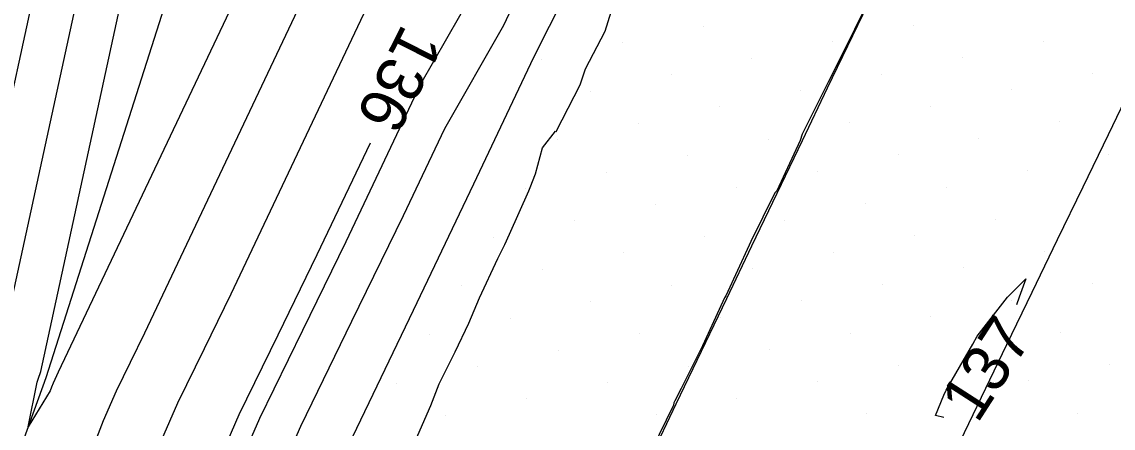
# Model space of a CAD drawing. Extents: x 2354170 to 2357230, y 866100 to 868290.
# Drawn here: x 2355357.59 to 2355404.32, y 866602.21 to 866619.62 of the extents above; entities that cross this region are included whole.
import ezdxf

# ---------------------------------------------------------------- set-up
doc = ezdxf.new("R2010")
doc.units = 0
for name, color, linetype in [('Default', 7, 'Continuous'), ('DTM Contours Major', 7, 'Continuous'), ('DTM Contours Minor', 7, 'Continuous'), ('DTM Contours Minor Text', 7, 'Continuous'), ('Exist DTM Breakline', 7, 'Continuous'), ('Exist DTM Scan Elevation Point', 7, 'Continuous'), ('Exist Roads EOP', 7, 'Continuous'), ('PH Exist DTM Breakline', 7, 'Continuous')]:
    doc.layers.add(name, color=color, linetype=linetype)

msp = doc.modelspace()

# ---------------------------------------------------------------- linework, layer by layer
at = {"layer": 'Default'}
for points in [[(2355347.664, 866575.561), (2355348.122, 866576.954), (2355353.108, 866601.753), (2355353.652, 866603.597), (2355355.438, 866608.54), (2355359.311, 866626.408), (2355360.903, 866632.826), (2355361.316, 866634.338), (2355361.953, 866636.076), (2355363.076, 866646.123), (2355363.229, 866647.006), (2355363.339, 866647.897), (2355363.439, 866648.791), (2355363.491, 866649.702), (2355364.928, 866654.411), (2355366.154, 866660.996), (2355366.735, 866666.929), (2355370.526, 866678.473), (2355371.024, 866679.942), (2355373.261, 866687.149), (2355373.665, 866688.685)], [(2355389.874, 866653.977), (2355388.072, 866650.227), (2355385.621, 866645.524), (2355384.174, 866641.942), (2355382.342, 866638.409), (2355379.052, 866632.777), (2355377.378, 866629.735), (2355375.695, 866626.733), (2355374.23, 866623.618), (2355372.608, 866620.782), (2355366.535, 866607.955), (2355365.393, 866605.612), (2355364.257, 866603.287), (2355363.227, 866600.929), (2355362.276, 866598.487), (2355361.279, 866596.02), (2355349.553, 866576.781), (2355349.392, 866576.404), (2355349.209, 866576.028)], [(2355356.922, 866606.591), (2355361.499, 866627.706), (2355362.645, 866632.326), (2355362.942, 866633.414), (2355363.4, 866634.665), (2355364.7, 866646.29), (2355364.824, 866647.003), (2355364.912, 866647.723), (2355364.993, 866648.444), (2355365.035, 866649.179), (2355366.195, 866652.98)], [(2355386.212, 866652.171), (2355382.896, 866645.808), (2355381.728, 866642.916), (2355380.25, 866640.065), (2355375.708, 866632.29), (2355374.503, 866630.101), (2355373.292, 866627.94), (2355372.237, 866625.698), (2355371.07, 866623.657), (2355362.843, 866606.279), (2355362.233, 866605.029), (2355361.627, 866603.789), (2355361.078, 866602.531), (2355360.57, 866601.228), (2355360.038, 866599.912), (2355352.615, 866587.732)], [(2355370.078, 866627.487), (2355369.532, 866626.531), (2355359.15, 866604.604), (2355359.073, 866604.447), (2355358.997, 866604.291), (2355358.928, 866604.133), (2355358.864, 866603.969), (2355358.798, 866603.803), (2355357.865, 866602.273), (2355358.25, 866604.188), (2355358.286, 866604.312), (2355358.406, 866604.643), (2355363.687, 866629.004), (2355364.386, 866631.826), (2355364.568, 866632.49), (2355364.848, 866633.254), (2355366.324, 866646.458), (2355366.418, 866647), (2355366.486, 866647.548), (2355366.547, 866648.097), (2355366.579, 866648.656), (2355367.462, 866651.548)], [(2355394.159, 866651.267), (2355391.792, 866646.341), (2355391.071, 866644.958), (2355389.066, 866639.994), (2355386.527, 866635.098), (2355385.74, 866633.749), (2355383.127, 866629.002), (2355380.501, 866624.319), (2355378.215, 866619.457), (2355375.685, 866615.033), (2355373.92, 866611.306), (2355371.712, 866606.777), (2355369.517, 866602.284), (2355367.526, 866597.725), (2355365.687, 866593.005), (2355363.76, 866588.237), (2355360.548, 866582.968), (2355358.804, 866578.894), (2355356.826, 866574.822)], [(2355394.188, 866621.233), (2355393.251, 866619.288), (2355393.117, 866619.02), (2355392.124, 866617.04), (2355391.983, 866616.777), (2355391.005, 866614.801), (2355390.913, 866614.538), (2355389.917, 866612.383), (2355389.833, 866612.292), (2355388.803, 866610.212), (2355388.734, 866610.048), (2355387.733, 866607.879), (2355387.678, 866607.793), (2355386.662, 866605.587), (2355386.634, 866605.532), (2355386.543, 866605.344), (2355385.825, 866603.916), (2355385.55, 866603.385), (2355385.505, 866603.293), (2355385.495, 866603.193), (2355384.574, 866601.302)], [(2355374.242, 866601.23), (2355375.099, 866603.178), (2355375.461, 866604.103), (2355376.141, 866605.486), (2355376.735, 866606.706), (2355377.184, 866607.794), (2355377.973, 866609.484), (2355378.269, 866610.074), (2355378.466, 866610.529), (2355379.304, 866612.386), (2355379.356, 866612.515), (2355379.585, 866613.107), (2355379.886, 866614.216), (2355380.439, 866614.932), (2355380.473, 866614.926), (2355381.503, 866616.927), (2355381.732, 866617.602), (2355382.568, 866619.22), (2355382.955, 866620.456)], [(2355372.499, 866614.427), (2355370.228, 866609.63), (2355368.552, 866606.194), (2355366.887, 866602.786), (2355365.377, 866599.327), (2355363.981, 866595.746), (2355362.519, 866592.129), (2355355.051, 866579.874), (2355354.098, 866577.649), (2355353.017, 866575.425), (2355351.803, 866573.385), (2355351.022, 866572.196), (2355350.1, 866570.32), (2355345.083, 866562.885), (2355344.534, 866561.838), (2355344.015, 866560.824), (2355342.028, 866560.741), (2355341.438, 866563.394), (2355343.732, 866571.487), (2355343.88, 866572.662), (2355346.59, 866580.902), (2355349.775, 866596.743)]]:
    msp.add_lwpolyline(points, dxfattribs=at)
at = {"layer": 'DTM Contours Major'}
msp.add_lwpolyline([(2355370.078, 866627.487), (2355369.532, 866626.531), (2355359.15, 866604.604), (2355359.073, 866604.447), (2355358.997, 866604.291), (2355358.928, 866604.133), (2355358.864, 866603.969), (2355358.798, 866603.803), (2355357.865, 866602.273), (2355358.25, 866604.188), (2355358.286, 866604.312), (2355358.406, 866604.643), (2355363.687, 866629.004), (2355364.386, 866631.826), (2355364.568, 866632.49), (2355364.848, 866633.254), (2355366.324, 866646.458), (2355366.418, 866647), (2355366.486, 866647.548), (2355366.547, 866648.097), (2355366.579, 866648.656), (2355367.462, 866651.548)], dxfattribs=at)
at = {"layer": 'DTM Contours Minor'}
for points in [[(2355396.9, 866660.658), (2355396.315, 866659.407), (2355394.909, 866656.67), (2355392.731, 866652.17), (2355390.552, 866647.636), (2355389.255, 866645.147), (2355387.435, 866640.643), (2355385.132, 866636.201), (2355383.511, 866633.425), (2355381.211, 866629.247), (2355378.899, 866625.124), (2355376.886, 866620.844), (2355374.659, 866616.95), (2355371.459, 866610.189), (2355369.605, 866606.389), (2355367.764, 866602.618), (2355366.093, 866598.793), (2355364.55, 866594.832), (2355362.933, 866590.832), (2355356.883, 866580.905), (2355355.667, 866578.064), (2355354.287, 866575.224)], [(2355397.075, 866603.627), (2355397.164, 866603.834), (2355398.309, 866605.808), (2355398.496, 866606.155), (2355399.797, 866607.821), (2355400.588, 866608.605), (2355400.303, 866607.822), (2355400.182, 866607.492)], [(2355397.075, 866602.665), (2355396.715, 866602.753), (2355397.075, 866603.627)]]:
    msp.add_lwpolyline(points, dxfattribs=at)
at = {"layer": 'Exist DTM Breakline'}
for points in [[(2355384.538, 866601.003), (2355385.616, 866603.259), (2355386.694, 866605.515), (2355387.773, 866607.77), (2355388.853, 866610.025), (2355389.934, 866612.279), (2355391.014, 866614.534), (2355392.095, 866616.788), (2355393.18, 866619.04), (2355394.264, 866621.293), (2355395.349, 866623.545), (2355396.434, 866625.798), (2355397.522, 866628.048), (2355398.61, 866630.299), (2355399.699, 866632.55), (2355400.786, 866634.801), (2355401.869, 866637.054), (2355402.951, 866639.308), (2355404.034, 866641.561), (2355405.116, 866643.815)], [(2355384.614, 866574.242), (2355385.691, 866576.498), (2355386.768, 866578.754), (2355387.844, 866581.01), (2355388.921, 866583.267), (2355389.998, 866585.523), (2355391.076, 866587.779), (2355392.162, 866590.03), (2355393.249, 866592.281), (2355394.336, 866594.533), (2355395.423, 866596.784), (2355396.51, 866599.036), (2355397.597, 866601.287), (2355398.684, 866603.538), (2355399.771, 866605.79), (2355400.858, 866608.041), (2355401.944, 866610.292), (2355403.031, 866612.544), (2355404.118, 866614.795), (2355405.205, 866617.047)]]:
    msp.add_lwpolyline(points, dxfattribs=at)
at = {"layer": 'Exist DTM Scan Elevation Point'}
for p, q in [((2355386.77, 866619.437), (2355386.77, 866619.437)), ((2355395.784, 866619.469), (2355395.784, 866619.469)), ((2355383.306, 866618.731), (2355383.306, 866618.731)), ((2355392.32, 866618.763), (2355392.32, 866618.763)), ((2355401.334, 866618.795), (2355401.334, 866618.795)), ((2355397.869, 866618.089), (2355397.869, 866618.089)), ((2355379.842, 866618.026), (2355379.842, 866618.026)), ((2355388.855, 866618.057), (2355388.855, 866618.057)), ((2355385.391, 866617.352), (2355385.391, 866617.352)), ((2355394.405, 866617.384), (2355394.405, 866617.384)), ((2355403.419, 866617.415), (2355403.419, 866617.415)), ((2355399.954, 866616.71), (2355399.954, 866616.71)), ((2355381.927, 866616.646), (2355381.927, 866616.646)), ((2355390.94, 866616.678), (2355390.94, 866616.678)), ((2355387.476, 866615.973), (2355387.476, 866615.973)), ((2355396.49, 866616.004), (2355396.49, 866616.004)), ((2355393.025, 866615.299), (2355393.025, 866615.299)), ((2355402.039, 866615.33), (2355402.039, 866615.33)), ((2355384.012, 866615.267), (2355384.012, 866615.267)), ((2355380.547, 866614.561), (2355380.547, 866614.561)), ((2355389.561, 866614.593), (2355389.561, 866614.593)), ((2355398.575, 866614.625), (2355398.575, 866614.625)), ((2355386.097, 866613.888), (2355386.097, 866613.888)), ((2355395.11, 866613.919), (2355395.11, 866613.919)), ((2355404.124, 866613.951), (2355404.124, 866613.951)), ((2355382.632, 866613.182), (2355382.632, 866613.182)), ((2355391.646, 866613.214), (2355391.646, 866613.214)), ((2355400.66, 866613.245), (2355400.66, 866613.245)), ((2355388.181, 866612.508), (2355388.181, 866612.508)), ((2355397.195, 866612.54), (2355397.195, 866612.54)), ((2355379.168, 866612.476), (2355379.168, 866612.476)), ((2355384.717, 866611.803), (2355384.717, 866611.803)), ((2355393.731, 866611.834), (2355393.731, 866611.834)), ((2355381.253, 866611.097), (2355381.253, 866611.097)), ((2355390.266, 866611.129), (2355390.266, 866611.129)), ((2355399.28, 866611.16), (2355399.28, 866611.16)), ((2355377.788, 866610.391), (2355377.788, 866610.391)), ((2355386.802, 866610.423), (2355386.802, 866610.423)), ((2355395.816, 866610.455), (2355395.816, 866610.455)), ((2355383.338, 866609.718), (2355383.338, 866609.718)), ((2355392.351, 866609.749), (2355392.351, 866609.749)), ((2355401.365, 866609.781), (2355401.365, 866609.781)), ((2355379.873, 866609.012), (2355379.873, 866609.012)), ((2355388.887, 866609.044), (2355388.887, 866609.044)), ((2355397.901, 866609.075), (2355397.901, 866609.075)), ((2355376.409, 866608.306), (2355376.409, 866608.306)), ((2355385.423, 866608.338), (2355385.423, 866608.338)), ((2355394.436, 866608.37), (2355394.436, 866608.37)), ((2355403.45, 866608.401), (2355403.45, 866608.401)), ((2355381.958, 866607.633), (2355381.958, 866607.633)), ((2355390.972, 866607.664), (2355390.972, 866607.664)), ((2355399.986, 866607.696), (2355399.986, 866607.696)), ((2355378.494, 866606.927), (2355378.494, 866606.927)), ((2355387.508, 866606.959), (2355387.508, 866606.959)), ((2355396.521, 866606.99), (2355396.521, 866606.99)), ((2355375.029, 866606.221), (2355375.029, 866606.221)), ((2355384.043, 866606.253), (2355384.043, 866606.253)), ((2355393.057, 866606.285), (2355393.057, 866606.285)), ((2355402.071, 866606.316), (2355402.071, 866606.316)), ((2355380.579, 866605.548), (2355380.579, 866605.548)), ((2355389.593, 866605.579), (2355389.593, 866605.579)), ((2355398.606, 866605.611), (2355398.606, 866605.611)), ((2355377.114, 866604.842), (2355377.114, 866604.842)), ((2355386.128, 866604.874), (2355386.128, 866604.874)), ((2355395.142, 866604.905), (2355395.142, 866604.905)), ((2355404.156, 866604.937), (2355404.156, 866604.937)), ((2355373.65, 866604.136), (2355373.65, 866604.136)), ((2355382.664, 866604.168), (2355382.664, 866604.168)), ((2355391.678, 866604.2), (2355391.678, 866604.2)), ((2355400.691, 866604.232), (2355400.691, 866604.232)), ((2355379.199, 866603.463), (2355379.199, 866603.463)), ((2355388.213, 866603.494), (2355388.213, 866603.494)), ((2355397.227, 866603.526), (2355397.227, 866603.526)), ((2355375.735, 866602.757), (2355375.735, 866602.757)), ((2355384.749, 866602.789), (2355384.749, 866602.789)), ((2355393.763, 866602.82), (2355393.763, 866602.82)), ((2355402.776, 866602.852), (2355402.776, 866602.852))]:
    msp.add_line(p, q, dxfattribs=at)
at = {"layer": 'Exist Roads EOP'}
msp.add_lwpolyline([(2355359.783, 866574.354), (2355362.274, 866579.812), (2355364.696, 866585.302), (2355367.045, 866590.823), (2355369.36, 866596.358), (2355371.763, 866601.855), (2355374.358, 866607.265), (2355376.945, 866612.679), (2355379.514, 866618.1), (2355382.209, 866623.461), (2355385.021, 866628.761), (2355387.845, 866634.055), (2355390.623, 866639.373), (2355393.34, 866644.723), (2355396.016, 866650.093), (2355398.666, 866655.476)], dxfattribs=at)
at = {"layer": 'PH Exist DTM Breakline'}
msp.add_lwpolyline([(2355400.072, 866711.56), (2355388.753, 866691.651), (2355384.892, 866684.66), (2355382.352, 866679.242), (2355376.222, 866662.609), (2355371.495, 866646.992), (2355367.119, 866631.041), (2355358.619, 866604.363), (2355347.647, 866573.973), (2355342.726, 866562.737), (2355339.575, 866553.722), (2355335.616, 866543.525), (2355330.204, 866530.05)], dxfattribs=at)

# ---------------------------------------------------------------- texts
at = {"layer": 'Default'}
msp.add_text('136', height=2, rotation=243.0793, dxfattribs=at).set_placement((2355373.907, 866619.593))
at = {"layer": 'DTM Contours Minor Text'}
msp.add_text('137', height=2, rotation=57.2278, dxfattribs=at).set_placement((2355398.505, 866602.37))

doc.saveas('drawing.dxf')
